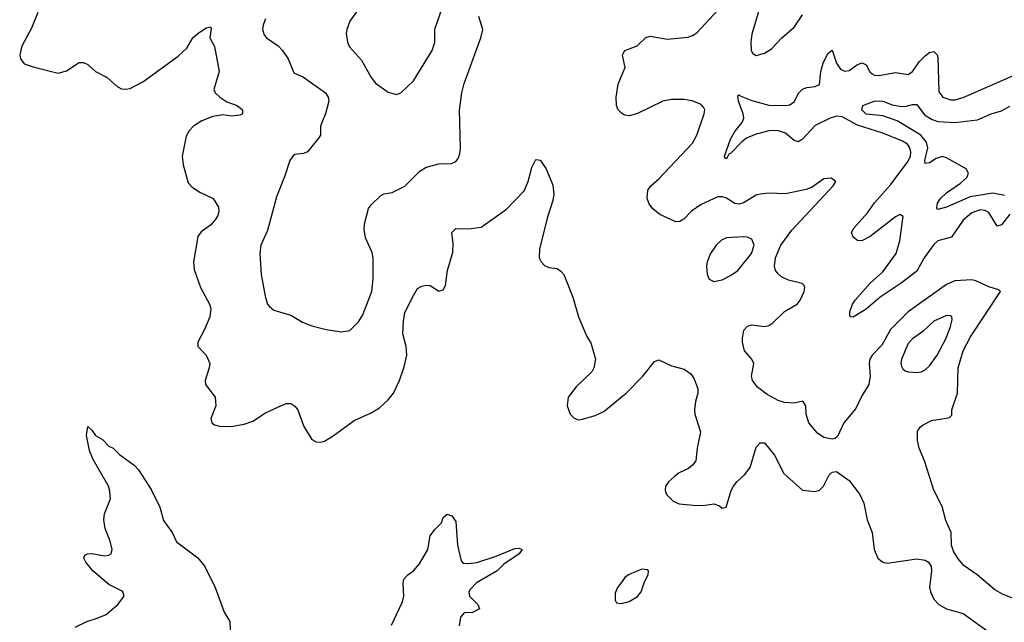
# Model space of a CAD drawing. Header units: inches. Extents: x 1603819 to 1745079, y 385938 to 533966.
# Tile 357 of 561: x 1687148 to 1691804, y 450646 to 453496. Entities that reach past the tile are written whole.
import ezdxf

# ---------------------------------------------------------------- set-up
doc = ezdxf.new("R2010")
doc.units = ezdxf.units.IN
doc.header["$MEASUREMENT"] = 0
doc.layers.add('B6485', color=7, linetype='Continuous')
doc.layers.add('B6495', color=7, linetype='Continuous')

msp = doc.modelspace()

# ---------------------------------------------------------------- linework, layer by layer
at = {"layer": 'B6485', "color": 5}
for points, elevation in [([(1688754, 453550), (1688710, 453489.3), (1688694.9, 453450), (1688692, 453430), (1688698.7, 453390), (1688708.1, 453368.1), (1688764.5, 453304.5), (1688810, 453222), (1688830, 453195.5), (1688890, 453153.4), (1688930, 453142), (1688950, 453150.5), (1689010, 453206), (1689098, 453350), (1689112, 453390), (1689110.7, 453450.7), (1689146.2, 453550)], 460), ([(1687234.7, 453530), (1687203.9, 453456.1), (1687158.7, 453370), (1687148.4, 453330), (1687152.2, 453310), (1687170, 453287.4), (1687212.1, 453272.1), (1687330, 453243.1), (1687370, 453254), (1687430, 453293.4), (1687450, 453293.4), (1687470, 453284), (1687506.8, 453250), (1687562.3, 453222.3), (1687610, 453179.3), (1687630, 453168.4), (1687650, 453166.7), (1687670.5, 453170.5), (1687730, 453201.1), (1687897.1, 453322.9), (1687938.2, 453361.8), (1687966.9, 453410), (1687990, 453430.4), (1688030, 453457.3), (1688050, 453462), (1688054.4, 453454.4), (1688046.8, 453410), (1688068.9, 453368.9), (1688091.8, 453250), (1688066.2, 453166.2), (1688073.4, 453150), (1688094, 453130), (1688127.3, 453107.3), (1688177.1, 453090), (1688202, 453070), (1688201.3, 453050), (1688190, 453044.1), (1688150, 453039.9), (1688110, 453045.6), (1688061.9, 453038.1), (1688010, 453016.8), (1687970, 452992.8), (1687949.2, 452970), (1687935.2, 452944.8), (1687916.5, 452850), (1687920.7, 452810), (1687944.5, 452724.5), (1687963.8, 452703.8), (1687999.5, 452679.5), (1688062.8, 452650), (1688088.5, 452608.5), (1688090.4, 452590), (1688084.9, 452570), (1688072, 452550), (1688050, 452524), (1688007, 452493), (1687990.3, 452470), (1687970.2, 452350), (1687974.1, 452314.1), (1688003.5, 452230), (1688046.4, 452150), (1688051.9, 452130), (1688046.7, 452090), (1688022.2, 452030), (1687990.3, 451970), (1687990.3, 451950.3), (1688030.3, 451910), (1688046.7, 451870), (1688044.7, 451850), (1688025.5, 451790), (1688026.5, 451770), (1688073, 451710), (1688075.2, 451670), (1688052, 451610), (1688057.1, 451590), (1688070, 451579.5), (1688093.3, 451573.3), (1688148.1, 451571.9), (1688210, 451583.7), (1688250, 451597.4), (1688310, 451636.5), (1688390, 451673.4), (1688410, 451681.1), (1688430, 451680.4), (1688450, 451668), (1688463.1, 451650), (1688491.9, 451571.9), (1688530, 451511), (1688550, 451498.8), (1688570, 451497.3), (1688590, 451503), (1688630, 451528.2), (1688730, 451600.7), (1688810, 451636.3), (1688850, 451660.5), (1688890, 451698), (1688915.1, 451730), (1688943.6, 451790), (1688966.4, 451853.6), (1688978.5, 451910), (1688975, 451950), (1688960.3, 452010), (1688962.6, 452070), (1688970, 452111.3), (1689010, 452191.3), (1689030, 452224.7), (1689050, 452236), (1689070, 452241), (1689090, 452238), (1689130, 452211.3), (1689150, 452218), (1689161.5, 452238.5), (1689171.9, 452310), (1689196.1, 452396.1), (1689198, 452438), (1689192.3, 452490), (1689210, 452507.7), (1689270, 452506), (1689330, 452514), (1689450, 452599.5), (1689533, 452687), (1689552.1, 452730), (1689570, 452796), (1689588, 452832), (1689590, 452834.8), (1689610, 452830.7), (1689638, 452790), (1689670, 452713.4), (1689674.4, 452670), (1689670, 452641.2), (1689643.2, 452556.8), (1689605.4, 452410), (1689605.3, 452370), (1689614, 452350), (1689630, 452334), (1689650, 452324.2), (1689690, 452318.4), (1689707.1, 452307.1), (1689720.5, 452290), (1689764.1, 452184.1), (1689790.4, 452090), (1689830, 451998), (1689848.1, 451968.1), (1689870.6, 451890), (1689863.7, 451850), (1689853.7, 451830), (1689779.9, 451760.1), (1689742, 451710), (1689736.3, 451670), (1689750.5, 451630.5), (1689770, 451610.8), (1689790, 451603.8), (1689810, 451606.7), (1689870, 451624), (1689910, 451643.6), (1690000, 451717.1)], 420), ([(1688310, 453499.5), (1688299.6, 453470), (1688296.5, 453450), (1688303.6, 453423.6), (1688315.5, 453410), (1688370, 453371.6), (1688390.3, 453350), (1688417.3, 453310), (1688445.1, 453245.1), (1688490, 453223.2), (1688594, 453150), (1688607, 453130), (1688610.2, 453110), (1688594.5, 453050), (1688576.5, 453010), (1688571.3, 452990), (1688570.2, 452950), (1688563.4, 452936.6), (1688510, 452871.2), (1688490, 452862.2), (1688450, 452857.6), (1688439.1, 452850), (1688426, 452830), (1688402.5, 452757.5), (1688362.5, 452657.5), (1688320.5, 452499.5), (1688288.5, 452430), (1688283.1, 452390), (1688290.4, 452290), (1688308.6, 452188.6), (1688320.7, 452150), (1688330, 452138.8), (1688350, 452122.8), (1688430, 452098), (1688485.5, 452065.5), (1688530, 452047.4), (1688598, 452030), (1688670, 452019.5), (1688710, 452026.4), (1688750, 452066.4), (1688770, 452096.4), (1688813.2, 452210), (1688819.5, 452270), (1688819.4, 452370), (1688814.3, 452394.3), (1688783.9, 452463.9), (1688777, 452503), (1688778.5, 452530), (1688797.5, 452602.5), (1688810, 452620.5), (1688855.4, 452664.6), (1688870, 452672.4), (1688910, 452678.7), (1688970, 452708.9), (1689040.9, 452779.1), (1689070, 452799), (1689130, 452814), (1689190, 452815.5), (1689210, 452825.5), (1689221, 452839), (1689230, 452862), (1689233.3, 452890), (1689228.3, 453068.3), (1689238.2, 453150), (1689250, 453193.4), (1689328.3, 453410), (1689338.4, 453450), (1689319.7, 453510)], 440), ([(1690000, 453320.5), (1689998, 453330), (1690000, 453333.4)], 420), ([(1690000, 453049.7), (1689993.5, 453053.5), (1689977.4, 453070), (1689969.8, 453089.8), (1689968.6, 453130), (1689977.8, 453190), (1690000, 453244)], 420), ([(1687410, 450622.6), (1687465.1, 450650), (1687515.2, 450664.8), (1687557, 450683), (1687612.6, 450730), (1687642.9, 450770), (1687636.2, 450790), (1687630, 450795.1), (1687570, 450825.4), (1687494.7, 450890), (1687460.5, 450930), (1687452.3, 450950), (1687456.5, 450963.5), (1687469.6, 450970.4), (1687490, 450971.5), (1687550, 450960.7), (1687570, 450962.8), (1687580.5, 450970), (1687585.1, 450990), (1687575.5, 451030), (1687552.9, 451090), (1687545.5, 451130), (1687550, 451159.1), (1687577.2, 451230), (1687574.1, 451265.9), (1687567.6, 451290), (1687495.6, 451415.6), (1687478.6, 451458.6), (1687464.5, 451530), (1687470, 451571.3), (1687490, 451554.8), (1687506.8, 451530), (1687539.3, 451510), (1687570, 451478.8), (1687590.7, 451470), (1687620.3, 451440.3), (1687690, 451388.5), (1687710, 451366.7), (1687770, 451273.4), (1687811.7, 451190), (1687828.2, 451128.2), (1687869.3, 451070), (1687890, 451026.8), (1687990, 450950.2), (1688023.5, 450910), (1688072.1, 450810), (1688114.6, 450694.6), (1688141.3, 450650), (1688143.8, 450610)], 380), ([(1688907, 450633), (1688957.7, 450742.3), (1688964.2, 450770), (1688961.3, 450830), (1688965.1, 450850), (1688983.7, 450870), (1689010.8, 450889.2), (1689038.2, 450921.8), (1689077.6, 450990), (1689090, 451054.8), (1689110, 451084), (1689143.1, 451116.9), (1689150, 451142), (1689170, 451158), (1689192, 451150), (1689210, 451122), (1689219, 451010), (1689235.9, 450935.9), (1689245.5, 450925.5), (1689270, 450923.6), (1689310.6, 450929.4), (1689402, 450958), (1689490, 450994.5), (1689510, 450996.9), (1689524.9, 450990), (1689510, 450969.7), (1689438.3, 450921.7), (1689405.3, 450890), (1689308, 450832), (1689278.3, 450801.7), (1689272.8, 450790), (1689275.6, 450770), (1689315.3, 450730), (1689322.4, 450710), (1689290, 450692), (1689250, 450690.8), (1689233.2, 450670), (1689225.8, 450630)], 380), ([(1690000, 450844.3), (1689974.9, 450810), (1689963.8, 450783.8), (1689964, 450750), (1689970, 450738), (1689994.4, 450734.4), (1690000, 450736)], 420)]:
    msp.add_lwpolyline(points, dxfattribs=dict(at, elevation=elevation))
at = {"layer": 'B6495', "color": 5}
for points, elevation in [([(1690000, 453333.4), (1690009.9, 453350.1), (1690068, 453372), (1690109, 453411), (1690130, 453418.5), (1690210, 453402.8), (1690307.4, 453412.6), (1690330, 453420.2), (1690350, 453433.2), (1690450, 453540.9)], 420), ([(1690646.2, 453550), (1690610, 453427), (1690604.9, 453390), (1690607.1, 453350), (1690615.1, 453335.1), (1690630, 453325.8), (1690670, 453336.8), (1690702.5, 453357.5), (1690751.2, 453410), (1690810, 453460.9), (1690850, 453518)], 420), ([(1691830, 452576.7), (1691790, 452526.3), (1691770, 452518.8), (1691730, 452583.7), (1691714.1, 452594.1), (1691690, 452596.9), (1691650, 452582.9), (1691610, 452547.1), (1691553.5, 452466.5), (1691490, 452449.9), (1691470, 452433.1), (1691424.4, 452370), (1691390, 452307.1), (1691315.7, 452250), (1691216.7, 452183.3), (1691150, 452126.7), (1691090, 452088.5), (1691078, 452090), (1691072.9, 452092.9), (1691074.2, 452114.2), (1691086.2, 452150), (1691098.6, 452170), (1691169.9, 452250), (1691230, 452303.9), (1691292.4, 452390), (1691309.9, 452449.9), (1691325.6, 452565.6), (1691310, 452574.4), (1691290, 452562.9), (1691170, 452471.2), (1691130, 452449.2), (1691110, 452451.9), (1691090, 452467.9), (1691081, 452490), (1691093.1, 452510), (1691157.1, 452582.9), (1691189.4, 452630), (1691265.5, 452714.5), (1691350, 452827), (1691359.9, 452850), (1691362, 452870), (1691357.4, 452890), (1691346.4, 452906.4), (1691321.8, 452921.8), (1691230, 452958.3), (1691110, 452996.2), (1691036.6, 453036.6), (1691010, 453039.1), (1690980.9, 453030), (1690910, 452995.7), (1690850, 452930.7), (1690830, 452918.1), (1690810, 452924.5), (1690770, 452958.7), (1690730.9, 452970.9), (1690690, 452969.7), (1690626.5, 452953.5), (1690585.2, 452934.8), (1690562.5, 452917.5), (1690510, 452862.6), (1690501, 452859), (1690490, 452838.3), (1690483, 452843), (1690481.4, 452850), (1690508.6, 452931.4), (1690530, 452967.2), (1690564.5, 453010), (1690572.5, 453030), (1690569.4, 453050), (1690546.8, 453110), (1690544.5, 453135.5), (1690550, 453141.1), (1690555.1, 453135.1), (1690610, 453113.5), (1690690, 453092.2), (1690770, 453089.2), (1690790, 453092.6), (1690810, 453107.9), (1690832.5, 453150), (1690850, 453167.5), (1690870, 453174.8), (1690910, 453179.4), (1690930.4, 453189.6), (1690936.6, 453250), (1690946.7, 453290), (1690970, 453336.1), (1690990, 453351.8), (1691011, 453290), (1691030, 453261.1), (1691050, 453251.9), (1691070, 453256), (1691110, 453284.2), (1691131.7, 453291.7), (1691150, 453282.6), (1691168.7, 453248.7), (1691179.3, 453239.3), (1691190, 453232.9), (1691210, 453232.4), (1691290, 453246.4), (1691350, 453236.9), (1691370, 453250.3), (1691402.7, 453297.3), (1691430, 453325.4), (1691450, 453340.2), (1691470, 453346), (1691487.2, 453330), (1691490, 453318), (1691495, 453155), (1691512.9, 453130), (1691550, 453116.6), (1691570, 453117.4), (1691610, 453128.4), (1691862, 453238)], 380), ([(1690000, 453244), (1690010.7, 453270), (1690000, 453320.5)], 420), ([(1691850, 450756.8), (1691797.8, 450777.8), (1691759.2, 450799.2), (1691675.4, 450870), (1691613.8, 450913.8), (1691585.9, 450945.9), (1691562.9, 450982.9), (1691554.8, 451010), (1691552.2, 451070), (1691527.2, 451127.2), (1691510, 451193.3), (1691470.4, 451270.4), (1691426, 451410), (1691400.7, 451470), (1691394, 451506), (1691394, 451550), (1691407, 451570), (1691420.1, 451579.9), (1691459.7, 451600.3), (1691529.4, 451610.6), (1691545.2, 451614.8), (1691555.1, 451624.9), (1691556, 451650), (1691583.1, 451730), (1691585.8, 451850), (1691609.1, 451929.1), (1691644.1, 451995.9), (1691786.6, 452210), (1691778, 452218), (1691730, 452232.4), (1691670, 452261.2), (1691650, 452265.9), (1691570, 452260.2), (1691530, 452244.2), (1691350, 452114), (1691265.2, 452030), (1691224.2, 451955.8), (1691178.4, 451910), (1691167.9, 451890), (1691164.4, 451870), (1691168.9, 451810), (1691163.7, 451770), (1691130, 451717.2), (1691102.5, 451657.5), (1691044.4, 451590), (1691014.7, 451525.3), (1691004.1, 451515.9), (1690990, 451511.8), (1690950, 451520.5), (1690920.9, 451540.9), (1690879.7, 451590), (1690867.6, 451630), (1690866, 451670), (1690851.8, 451691.8), (1690810, 451682.9), (1690764.9, 451684.9), (1690735, 451695), (1690683, 451723), (1690637.2, 451757.2), (1690614, 451790), (1690609, 451810), (1690619.5, 451870), (1690609.4, 451890), (1690575.4, 451930), (1690565.4, 451970), (1690565.4, 451990), (1690572.9, 452027.1), (1690590, 452045.7), (1690610, 452052.9), (1690670, 452045), (1690690, 452049.2), (1690710, 452062), (1690764.1, 452115.9), (1690824, 452150), (1690838.7, 452170), (1690858, 452210), (1690861.1, 452230), (1690858, 452238), (1690848.4, 452248.4), (1690783.2, 452263.2), (1690750, 452280.2), (1690734.1, 452294.1), (1690722.7, 452310), (1690716.9, 452330), (1690722.3, 452370), (1690747, 452430), (1690798.9, 452501.1), (1690994.3, 452710), (1691006.6, 452730), (1690985.6, 452745.6), (1690950, 452743.1), (1690895.7, 452704.3), (1690866.6, 452693.4), (1690770, 452671.7), (1690690, 452675.9), (1690649.5, 452670.5), (1690630, 452665.4), (1690570.4, 452629.6), (1690550, 452623.2), (1690530, 452626.5), (1690490, 452652.3), (1690470, 452658.4), (1690450, 452657.6), (1690370, 452622.3), (1690324.5, 452590), (1690288.1, 452551.9), (1690270, 452541.3), (1690250, 452539.5), (1690174.6, 452574.6), (1690141.3, 452601.3), (1690124.8, 452624.8), (1690115.8, 452650), (1690118.5, 452690), (1690132.1, 452710), (1690170, 452743.2), (1690330, 452912.1), (1690349.4, 452950), (1690385.3, 453050), (1690387.3, 453070), (1690381.9, 453081.9), (1690370, 453094.3), (1690328.3, 453111.7), (1690290, 453119), (1690230, 453118.5), (1690190, 453109.9), (1690070, 453052.4), (1690030, 453040.3), (1690010, 453043.9), (1690000, 453049.7)], 420), ([(1691804.4, 452664.4), (1691750, 452675.1), (1691642.1, 452657.9), (1691530, 452609.9), (1691490, 452598), (1691484.2, 452604.2), (1691488.7, 452628.7), (1691502.9, 452650), (1691530, 452677.4), (1691597, 452723), (1691626, 452750), (1691634, 452770), (1691623.7, 452790), (1691530, 452841.9), (1691510, 452848), (1691481.1, 452838.9), (1691450, 452818.2), (1691430, 452815.3), (1691428.9, 452830), (1691442.9, 452890), (1691436.4, 452916.4), (1691409.7, 452949.7), (1691297.1, 453017.1), (1691230, 453040.5), (1691150, 453049.4), (1691129.8, 453070), (1691135.3, 453090), (1691189.3, 453110), (1691208.1, 453111.9), (1691230, 453111), (1691273.5, 453093.5), (1691310, 453086.2), (1691335, 453085), (1691370, 453094.4), (1691390, 453094.7), (1691426.2, 453046.2), (1691463.2, 453023.2), (1691490, 453014.2), (1691570, 453010.1), (1691677.5, 453022.6), (1691742, 453050), (1691790, 453064.6), (1691830, 453087.3)], 360), ([(1690000, 451717.1), (1690015.8, 451730), (1690094, 451810), (1690150, 451879.1), (1690170, 451887.7), (1690230, 451859.1), (1690290, 451843), (1690321.3, 451821.3), (1690336.7, 451796.7), (1690354.9, 451750), (1690354.9, 451730), (1690343.1, 451690), (1690339.5, 451650), (1690341.3, 451630), (1690367.1, 451547.1), (1690352, 451470), (1690345.8, 451410), (1690330, 451388.5), (1690310, 451373.3), (1690267.2, 451352.8), (1690243.9, 451336.1), (1690215.8, 451310), (1690202.4, 451290), (1690200.3, 451270), (1690206.7, 451250), (1690238.3, 451218.3), (1690266.7, 451206.7), (1690350, 451199), (1690390, 451199.6), (1690430, 451206.4), (1690457.5, 451197.5), (1690470, 451186), (1690488.9, 451191.1), (1690513, 451270), (1690524, 451290), (1690538.9, 451310), (1690575.9, 451344.1), (1690601.5, 451378.5), (1690630, 451474), (1690650, 451494), (1690670, 451494), (1690716.8, 451436.8), (1690760.7, 451350), (1690850, 451270.8), (1690910, 451264), (1690929.4, 451270.6), (1690949.5, 451290.5), (1690976.5, 451343.5), (1690990, 451356), (1691010, 451358.8), (1691070, 451316.3), (1691120.4, 451250), (1691140.3, 451210), (1691156, 451130), (1691178.7, 451070), (1691189.1, 450990), (1691205.7, 450950), (1691230, 450930.3), (1691250, 450925.5), (1691390, 450945.7), (1691430, 450939.5), (1691444.9, 450930), (1691457.6, 450910), (1691460.3, 450890), (1691450.4, 450810), (1691454.9, 450790), (1691470, 450754.8), (1691494, 450730), (1691530, 450710.4), (1691610, 450687.2), (1691750, 450587.3)], 420), ([(1690000, 450736), (1690030, 450744.9), (1690070, 450768.8), (1690087.3, 450790), (1690102.8, 450837.2), (1690120.7, 450870), (1690121.2, 450890), (1690114.5, 450894.5), (1690090, 450897.6), (1690030, 450872), (1690010, 450858), (1690000, 450844.3)], 420)]:
    msp.add_lwpolyline(points, dxfattribs=dict(at, elevation=elevation))
at = {"layer": 'B6495', "color": 5, "elevation": 440}
for points in [[(1690570, 452469.6), (1690490, 452463.5), (1690466.4, 452453.6), (1690441.1, 452430), (1690414.6, 452390), (1690398.5, 452350), (1690395.3, 452330), (1690398.3, 452290), (1690408.5, 452268.5), (1690430, 452258.3), (1690470, 452265.8), (1690510, 452286), (1690543.5, 452310), (1690608.2, 452390), (1690620.5, 452430), (1690610, 452458), (1690590, 452467.3)], [(1691530, 452097.2), (1691470, 452069.8), (1691419.2, 452020.8), (1691370, 451987), (1691350, 451965.1), (1691318.5, 451890), (1691314.7, 451870), (1691317.6, 451857.6), (1691324.5, 451844.5), (1691335.6, 451835.6), (1691350.2, 451830.2), (1691390, 451827.9), (1691410, 451830.2), (1691430, 451840.3), (1691450, 451858.3), (1691486.2, 451910), (1691529, 451990), (1691550, 452045.5), (1691556.6, 452076.6), (1691555.1, 452090), (1691550, 452095.1)]]:
    msp.add_lwpolyline(points, close=True, dxfattribs=at)

doc.saveas('drawing.dxf')
